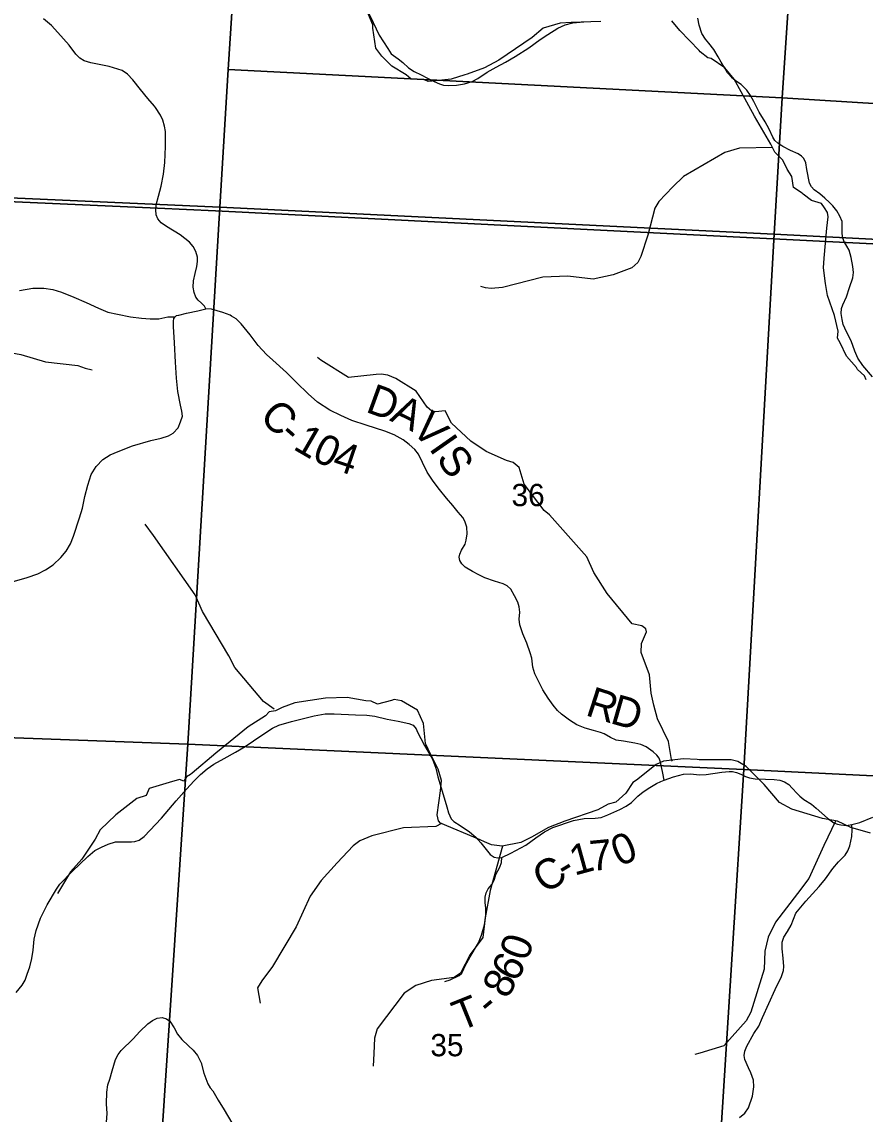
# Model space of a CAD drawing. Extents: x 1878108 to 2183446, y 146837 to 508383.
# Drawn here: x 2040993 to 2049355, y 235414 to 246251 of the extents above; entities that cross this region are included whole.
import ezdxf

# ---------------------------------------------------------------- set-up
doc = ezdxf.new("R2010")
doc.units = 0
for name, color, linetype in [('GM_X_County_Road', 7, 'Continuous'), ('GM_X_County_Road_Text', 7, 'Continuous'), ('GM_X_Minor_River', 7, 'Continuous'), ('GM_X_Section', 7, 'Continuous'), ('GM_X_Section_Text', 7, 'Continuous'), ('GM_X_Township', 7, 'Continuous'), ('GM_X_Township_Road', 7, 'Continuous'), ('GM_X_Township_Road_Text', 7, 'Continuous')]:
    doc.layers.add(name, color=color, linetype=linetype)

msp = doc.modelspace()

# ---------------------------------------------------------------- linework, layer by layer
at = {"layer": 'GM_X_County_Road'}
for points in [[(2042308, 245413), (2042243, 245491), (2042171, 245579), (2042093, 245675), (2042040, 245732), (2041989, 245767), (2041945, 245783), (2041858, 245807), (2041742, 245830), (2041678, 245846), (2041612, 245864), (2041569, 245890), (2041530, 245929), (2041462, 246019), (2041349, 246145), (2041288, 246214), (2041209, 246280)], [(2048034, 245696), (2048033, 245698), (2047990, 245745), (2047963, 245793), (2047929, 245851), (2047899, 245904), (2047854, 245976), (2047804, 246040), (2047774, 246080), (2047737, 246136), (2047711, 246219), (2047697, 246288)], [(2049175, 244024), (2049155, 244059), (2049152, 244063), (2049133, 244104), (2049127, 244151), (2049129, 244221), (2049127, 244271), (2049105, 244324), (2049074, 244377), (2049034, 244426), (2049002, 244458), (2048955, 244503), (2048907, 244544), (2048851, 244585), (2048822, 244615), (2048803, 244652), (2048778, 244786), (2048767, 244852), (2048749, 244896), (2048726, 244917), (2048692, 244940), (2048614, 244976), (2048540, 245015), (2048490, 245049), (2048459, 245075), (2048440, 245107), (2048405, 245188), (2048365, 245258), (2048304, 245354), (2048253, 245460), (2048219, 245519), (2048181, 245572), (2048126, 245628), (2048080, 245660), (2048034, 245696)], [(2042324, 244413), (2042326, 244436), (2042348, 244521), (2042375, 244620), (2042399, 244739), (2042412, 244856), (2042416, 245014), (2042416, 245164), (2042408, 245216), (2042390, 245277), (2042368, 245326), (2042318, 245401), (2042308, 245413)], [(2043072, 243332), (2043058, 243341), (2042986, 243369), (2042875, 243401), (2042819, 243403), (2042803, 243430), (2042773, 243460), (2042741, 243491), (2042717, 243520), (2042701, 243566), (2042693, 243620), (2042695, 243681), (2042711, 243755), (2042730, 243825), (2042736, 243875), (2042734, 243915), (2042719, 243972), (2042691, 244023), (2042657, 244064), (2042562, 244139), (2042427, 244222), (2042374, 244258), (2042342, 244296), (2042326, 244336), (2042321, 244385), (2042323, 244401), (2042324, 244413)], [(2049428, 242728), (2049334, 242842), (2049284, 242914), (2049252, 242984), (2049217, 243085), (2049171, 243174), (2049136, 243248), (2049126, 243298), (2049118, 243356), (2049120, 243407), (2049133, 243445), (2049170, 243523), (2049200, 243614), (2049234, 243713), (2049241, 243765), (2049234, 243823), (2049218, 243914), (2049198, 243985), (2049175, 244024)], [(2047362, 238727), (2047348, 238798), (2047327, 238906), (2047313, 238946), (2047291, 238976), (2047254, 239007), (2047183, 239058), (2047131, 239082), (2047073, 239093), (2046960, 239113), (2046886, 239125), (2046829, 239150), (2046769, 239187), (2046731, 239201), (2046662, 239220), (2046579, 239242), (2046496, 239275), (2046425, 239323), (2046343, 239383), (2046306, 239418), (2046261, 239470), (2046211, 239542), (2046158, 239623), (2046119, 239702), (2046079, 239783), (2046061, 239849), (2046049, 239939), (2046035, 239991), (2046000, 240088), (2045961, 240180), (2045931, 240267), (2045926, 240326), (2045930, 240394), (2045924, 240448), (2045911, 240492), (2045878, 240557), (2045843, 240621), (2045806, 240654), (2045767, 240674), (2045679, 240702), (2045584, 240735), (2045524, 240763), (2045462, 240798), (2045388, 240842), (2045356, 240875), (2045337, 240908), (2045331, 240939), (2045335, 240969), (2045353, 241009), (2045388, 241069), (2045399, 241108), (2045408, 241173), (2045405, 241236), (2045386, 241296), (2045366, 241334), (2045320, 241386), (2045267, 241452), (2045204, 241525), (2045136, 241611), (2045073, 241694), (2045013, 241784), (2044965, 241880), (2044927, 241962), (2044889, 242008), (2044835, 242059), (2044775, 242103), (2044685, 242154), (2044591, 242191), (2044406, 242249), (2044267, 242297), (2044155, 242344), (2044046, 242400), (2043924, 242478), (2043832, 242562), (2043718, 242673), (2043617, 242772), (2043483, 242896), (2043420, 242952), (2043336, 243040), (2043258, 243145), (2043167, 243256), (2043117, 243304), (2043072, 243332)], [(2040937, 236621), (2040995, 236692), (2041025, 236743), (2041047, 236803), (2041071, 236876), (2041093, 236958), (2041105, 237042), (2041116, 237150), (2041134, 237235), (2041177, 237357), (2041245, 237491), (2041336, 237647), (2041369, 237696), (2041492, 237821), (2041647, 237969), (2041718, 238028), (2041782, 238064), (2041848, 238094), (2041921, 238114), (2042002, 238115), (2042079, 238117), (2042112, 238120), (2042158, 238132), (2042205, 238169), (2042377, 238351), (2042524, 238521), (2042627, 238639), (2042701, 238721), (2042765, 238782), (2042831, 238840), (2042898, 238886), (2043001, 238944), (2043112, 239006), (2043207, 239062), (2043374, 239173), (2043480, 239243), (2043541, 239272), (2043668, 239308), (2043891, 239366), (2044001, 239386), (2044089, 239386), (2044301, 239375), (2044413, 239371), (2044495, 239361), (2044616, 239334), (2044724, 239312), (2044831, 239290), (2044875, 239273), (2044902, 239238), (2044916, 239205), (2044948, 239142), (2044987, 239073), (2045062, 238941), (2045086, 238883), (2045097, 238846), (2045118, 238762), (2045152, 238650), (2045206, 238464), (2045224, 238403), (2045252, 238344), (2045277, 238316), (2045339, 238276), (2045431, 238215), (2045495, 238161), (2045545, 238104), (2045597, 238039), (2045637, 237989), (2045676, 237963), (2045712, 237956), (2045753, 237961), (2045841, 238003), (2045992, 238081), (2046089, 238154), (2046176, 238215), (2046258, 238257), (2046465, 238328), (2046569, 238346), (2046679, 238350), (2046737, 238358), (2046803, 238382), (2046924, 238437), (2046985, 238468), (2047037, 238506), (2047103, 238569), (2047155, 238612), (2047221, 238656), (2047288, 238693), (2047328, 238713), (2047362, 238727), (2047455, 238761), (2047553, 238788), (2047626, 238789), (2047711, 238779), (2047779, 238785), (2047935, 238808), (2048007, 238815), (2048040, 238813), (2048079, 238802), (2048123, 238787), (2048169, 238765), (2048208, 238752), (2048264, 238742), (2048368, 238738), (2048453, 238735), (2048511, 238727), (2048556, 238710), (2048598, 238685), (2048633, 238648), (2048682, 238595), (2048709, 238569), (2048749, 238537), (2048823, 238488), (2048871, 238448), (2048925, 238399), (2048982, 238349), (2049044, 238305), (2049083, 238292), (2049115, 238283), (2049170, 238278), (2049224, 238286), (2049302, 238309), (2049431, 238360)], [(2048110, 235381), (2048161, 235424), (2048198, 235477), (2048237, 235593), (2048252, 235685), (2048248, 235750), (2048222, 235823), (2048198, 235872), (2048164, 235955), (2048157, 235996), (2048164, 236037), (2048182, 236087), (2048252, 236213), (2048300, 236287), (2048339, 236372), (2048462, 236649), (2048527, 236778), (2048546, 236839), (2048550, 236879), (2048544, 236963), (2048533, 237054), (2048534, 237119), (2048550, 237170), (2048584, 237227), (2048623, 237288), (2048645, 237348), (2048669, 237409), (2048767, 237526), (2048900, 237673), (2048961, 237749), (2049036, 237850), (2049092, 237916), (2049157, 237983), (2049183, 238027), (2049204, 238077), (2049224, 238167), (2049227, 238235), (2049224, 238286)], [(2041834, 235335), (2041838, 235421), (2041834, 235517), (2041836, 235632), (2041845, 235703), (2041864, 235761), (2041888, 235845), (2041923, 235957), (2041948, 236007), (2041979, 236045), (2042096, 236162), (2042162, 236235), (2042243, 236309), (2042290, 236342), (2042336, 236367), (2042386, 236372), (2042427, 236360), (2042462, 236337), (2042503, 236270), (2042536, 236208), (2042580, 236153), (2042647, 236090), (2042693, 236048), (2042735, 235994), (2042770, 235923), (2042798, 235822), (2042836, 235716), (2042862, 235674), (2042886, 235644), (2042940, 235552), (2042999, 235456), (2043076, 235327)]]:
    msp.add_lwpolyline(points, dxfattribs=at)
at = {"layer": 'GM_X_Minor_River'}
for points in [[(2046735, 246256), (2046439, 246244), (2046330, 246239), (2046164, 246187), (2046054, 246096), (2045723, 245871), (2045582, 245794), (2045410, 245731), (2045386, 245727), (2045250, 245683), (2045095, 245667), (2045023, 245660), (2044985, 245676), (2044851, 245686), (2044803, 245724), (2044662, 245812), (2044562, 245910), (2044502, 245990), (2044472, 246187), (2044475, 246223), (2044389, 246426)], [(2048127, 245557), (2048057, 245683), (2047965, 245796), (2047827, 245888), (2047795, 245894), (2047721, 245954), (2047709, 245966), (2047517, 246166), (2047437, 246262)], [(2049365, 242700), (2049349, 242738), (2049279, 242802), (2049269, 242822), (2049169, 242933), (2049109, 243067), (2049083, 243113), (2049089, 243181), (2049051, 243338), (2048983, 243536), (2048963, 243655), (2048943, 243811), (2048949, 243907), (2048974, 244204), (2048988, 244315), (2048982, 244361), (2048952, 244407), (2048924, 244449), (2048822, 244477), (2048740, 244541), (2048730, 244553), (2048645, 244607), (2048627, 244717), (2048583, 244788), (2048539, 244878), (2048461, 244958), (2048421, 245038), (2048259, 245317), (2048127, 245557)], [(2048438, 245004), (2048110, 244998), (2047963, 244954), (2047554, 244716), (2047447, 244615), (2047310, 244469), (2047270, 244401), (2047200, 244136), (2047131, 243922), (2047103, 243864), (2047042, 243810), (2046858, 243741), (2046660, 243698), (2046408, 243728), (2046159, 243718), (2045759, 243616), (2045648, 243606), (2045592, 243611), (2045544, 243625)], [(2039495, 243404), (2039668, 243452), (2039896, 243401), (2040179, 243251), (2040366, 243119), (2040605, 243019), (2040984, 242951), (2041227, 242877), (2041549, 242840), (2041622, 242814), (2041692, 242800)], [(2047444, 238915), (2047436, 238934), (2047404, 239110), (2047297, 239336), (2047261, 239473), (2047233, 239591), (2047216, 239771), (2047135, 239993), (2047138, 240085), (2047187, 240199), (2047182, 240230), (2047141, 240257), (2047044, 240280), (2046796, 240581), (2046666, 240789), (2046595, 240944), (2046226, 241361), (2046172, 241403), (2045974, 241664), (2045925, 241830), (2045865, 241880), (2045800, 241900), (2045599, 241988), (2045446, 242090), (2045254, 242268), (2045192, 242392), (2045096, 242383), (2045054, 242393), (2045013, 242428), (2044904, 242586), (2044701, 242713), (2044624, 242745), (2044556, 242754), (2044508, 242751), (2044232, 242724), (2043958, 242893), (2043925, 242920)], [(2043496, 239433), (2043390, 239509), (2043105, 239845), (2043047, 239961), (2042783, 240402), (2042712, 240567), (2042300, 241156), (2042216, 241267)], [(2049407, 238201), (2049213, 238259), (2049082, 238319), (2048932, 238346), (2048627, 238440), (2048507, 238506), (2048353, 238684), (2048175, 238862), (2048093, 238912), (2048027, 238928), (2047708, 238928), (2047690, 238932), (2047554, 238939), (2047355, 238915), (2047283, 238882), (2047087, 238728), (2047053, 238705), (2046984, 238597), (2046884, 238510), (2046806, 238488), (2046706, 238434), (2046377, 238319), (2046216, 238258), (2046048, 238161), (2045940, 238109), (2045755, 238072), (2045649, 238086), (2045581, 238114), (2045539, 238136), (2045144, 238302), (2045124, 238324), (2045112, 238384), (2045145, 238623), (2045153, 238723), (2045121, 238837), (2045021, 239036), (2044995, 239090), (2044975, 239291), (2044917, 239421), (2044757, 239515), (2044685, 239527), (2044658, 239517), (2044520, 239480), (2044458, 239510), (2044404, 239516), (2044218, 239548), (2044005, 239541), (2043701, 239494), (2043576, 239448), (2043510, 239414), (2043444, 239405), (2043410, 239365), (2043237, 239256), (2042916, 238995), (2042682, 238798), (2042664, 238782), (2042626, 238759), (2042600, 238719), (2042556, 238735), (2042453, 238705), (2042255, 238644), (2042227, 238576), (2042132, 238544), (2041924, 238385), (2041771, 238234), (2041719, 238141), (2041587, 237942), (2041474, 237818), (2041348, 237603)], [(2049063, 238322), (2048945, 238078), (2048797, 237752), (2048685, 237603), (2048467, 237318), (2048393, 237170), (2048360, 237032), (2048355, 236852), (2048222, 236425), (2048176, 236341), (2047955, 236093), (2047715, 236020), (2047667, 236004)], [(2045154, 238297), (2045097, 238269), (2044779, 238253), (2044464, 238175), (2044346, 238125), (2044279, 238076), (2044120, 237908), (2043961, 237733), (2043852, 237577), (2043713, 237271), (2043480, 236879), (2043372, 236735), (2043331, 236667), (2043356, 236514)], [(2045761, 238073), (2045636, 237633), (2045586, 237360), (2045566, 237168), (2045438, 236999), (2045342, 236812), (2045279, 236768), (2045056, 236741), (2044899, 236690), (2044785, 236613), (2044517, 236261), (2044490, 236168), (2044484, 236016), (2044476, 235889)]]:
    msp.add_lwpolyline(points, dxfattribs=at)
at = {"layer": 'GM_X_Section'}
for points in [[(2037746, 249988), (2043297, 249760), (2043209, 248401), (2043124, 247111), (2043040, 245778), (2042957, 244411), (2037384, 244660)], [(2048618, 246791), (2048533, 245496), (2043040, 245778), (2043124, 247111)], [(2054118, 246491), (2054087, 245991), (2054035, 245155), (2048533, 245496), (2048618, 246791)], [(2043040, 245778), (2048533, 245496), (2048452, 244146), (2042957, 244411)], [(2048533, 245496), (2054035, 245155), (2053950, 243865), (2048452, 244146)], [(2037384, 244660), (2042957, 244411), (2042638, 239086), (2037039, 239291)], [(2048452, 244146), (2048152, 238833), (2042638, 239086), (2042957, 244411)], [(2048452, 244146), (2053950, 243865), (2053824, 241876), (2053718, 240159), (2053619, 238578), (2053619, 238564), (2048152, 238833)], [(2037039, 239291), (2042638, 239086), (2042277, 233603), (2036706, 233925)], [(2048152, 238833), (2047805, 233335), (2042277, 233603), (2042638, 239086)], [(2048152, 238833), (2053619, 238564), (2053454, 235827), (2053286, 233051), (2047805, 233335)]]:
    msp.add_lwpolyline(points, close=True, dxfattribs=at)
at = {"layer": 'GM_X_Township'}
for points in [[(2057001, 246857), (2057270, 246129), (2057522, 245240), (2057689, 244292), (2057770, 243633), (2057397, 243652), (2051286, 243957), (2049167, 244063), (2042913, 244375), (2042339, 244401), (2037354, 244623), (2037712, 249015)], [(2037354, 244623), (2042339, 244401), (2042913, 244375), (2049167, 244063), (2051286, 243957), (2057397, 243652), (2057770, 243633), (2057801, 243375), (2057977, 241923), (2058136, 241486), (2058136, 241140), (2058180, 240608), (2058366, 240162), (2058603, 239489), (2058867, 239031), (2059190, 238391), (2059924, 236768), (2060306, 235412)]]:
    msp.add_lwpolyline(points, dxfattribs=at)
at = {"layer": 'GM_X_Township_Road'}
for points in [[(2044430, 246342), (2044476, 246245), (2044537, 246118), (2044621, 245987), (2044657, 245935), (2044725, 245885), (2044772, 245849), (2044826, 245795), (2044884, 245758), (2044953, 245724), (2045015, 245694), (2045082, 245659), (2045135, 245635), (2045174, 245624), (2045223, 245618), (2045304, 245623), (2045381, 245637), (2045457, 245659), (2045514, 245689), (2045606, 245751), (2045696, 245803), (2045789, 245851), (2045886, 245906), (2046020, 245994), (2046134, 246075), (2046209, 246127), (2046308, 246190), (2046381, 246223), (2046457, 246240), (2046565, 246252)], [(2040970, 243586), (2041102, 243609), (2041211, 243609), (2041302, 243596), (2041388, 243569), (2041509, 243520), (2041631, 243466), (2041752, 243409), (2041845, 243371), (2041941, 243350), (2042071, 243326), (2042178, 243311), (2042264, 243303), (2042353, 243306), (2042441, 243323), (2042512, 243325)], [(2040898, 240696), (2041046, 240739), (2041153, 240775), (2041229, 240813), (2041303, 240865), (2041381, 240936), (2041432, 240999), (2041476, 241073), (2041506, 241148), (2041566, 241330), (2041595, 241427), (2041619, 241542), (2041646, 241655), (2041682, 241759), (2041729, 241841), (2041796, 241909), (2041868, 241956), (2041949, 241989), (2042091, 242045), (2042271, 242096), (2042374, 242119), (2042448, 242145), (2042495, 242171), (2042542, 242222), (2042567, 242284), (2042585, 242339), (2042580, 242387), (2042568, 242447), (2042539, 242583), (2042527, 242716), (2042518, 242874), (2042508, 243067), (2042497, 243228), (2042498, 243282), (2042501, 243307), (2042512, 243325), (2042528, 243336), (2042549, 243342), (2042627, 243361), (2042737, 243383), (2042819, 243403)], [(2045187, 236730), (2045241, 236746), (2045330, 236790), (2045356, 236813), (2045377, 236857), (2045405, 236915), (2045439, 236973), (2045522, 237114), (2045550, 237188), (2045581, 237293), (2045593, 237387), (2045594, 237462), (2045589, 237509), (2045587, 237566), (2045596, 237611), (2045616, 237650), (2045658, 237696), (2045681, 237744), (2045694, 237793), (2045732, 237865), (2045749, 237909), (2045753, 237961)]]:
    msp.add_lwpolyline(points, dxfattribs=at)

# ---------------------------------------------------------------- texts
at = {"layer": 'GM_X_County_Road_Text'}
for s, rotation, p in [('D', 340.0016, (2044392, 242385)), ('C', 315.2926, (2043338, 242322)), ('A', 333.7917, (2044632, 242298)), ('V', 314.687, (2044847, 242197)), ('-', 318.6757, (2043527, 242136)), ('1', 329.9072, (2043672, 242017)), ('0', 334.9905, (2043858, 241911)), ('I', 305.0173, (2045024, 242019)), ('4', 341.0668, (2044057, 241820)), ('S', 304.5862, (2045095, 241919)), ('R', 342.1118, (2046571, 239375)), ('D', 343.9296, (2046816, 239296)), ('0', 22.8253, (2046916, 237867)), ('1', 15.4032, (2046472, 237778)), ('7', 5.6189, (2046637, 237825)), ('C', 32.0401, (2046179, 237594)), ('-', 30.8138, (2046386, 237724))]:
    msp.add_text(s, height=300, rotation=rotation, dxfattribs=at).set_placement(p)
at = {"layer": 'GM_X_Section_Text'}
for s, p in [('36', (2045849, 241446)), ('35', (2045044, 235988))]:
    msp.add_text(s, height=221, rotation=0, dxfattribs=at).set_placement(p)
at = {"layer": 'GM_X_Township_Road_Text'}
for s, rotation, p in [('0', 70.935, (2046005, 236922)), ('6', 61.4261, (2045895, 236710)), ('8', 62.0232, (2045809, 236547)), ('T', 21.8814, (2045339, 236234)), ('-', 39.982, (2045636, 236371))]:
    msp.add_text(s, height=300, rotation=rotation, dxfattribs=at).set_placement(p)

doc.saveas('drawing.dxf')
